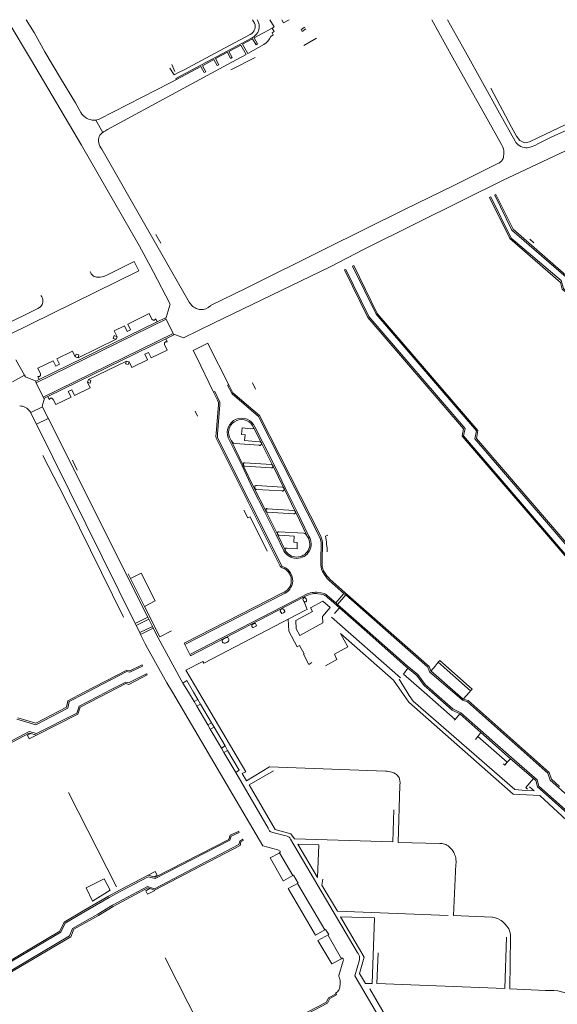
# Model space of a CAD drawing. Extents: x 145000 to 155000, y 457500 to 470000.
# Tile 388 of 548: x 148795 to 148995, y 468134 to 468500. Entities that reach past the tile are written whole.
import ezdxf

# ---------------------------------------------------------------- set-up
doc = ezdxf.new("R2010")
doc.units = 0
doc.header["$LTSCALE"] = 0.2
doc.header["$MEASUREMENT"] = 0
doc.layers.add('kant verharding', color=252, linetype='Continuous', lineweight=0)

msp = doc.modelspace()

# ---------------------------------------------------------------- linework, layer by layer
at = {"layer": 'kant verharding', "linetype": 'Continuous', "lineweight": 0}
for p, q in [((148881.43, 468500), (148882.23, 468498.71)), ((148888.79, 468496.91), (148882.01, 468493.22)), ((148883.16, 468500), (148883.17, 468499.98)), ((148889.54, 468497.34), (148887.87, 468500)), ((148888.79, 468496.91), (148889.54, 468497.34)), ((148889.52, 468495.62), (148888.79, 468496.91)), ((148893.02, 468498.8), (148892.35, 468500)), ((148895.13, 468500), (148893.02, 468498.8)), ((148899.51, 468496.41), (148900.92, 468497.19)), ((148901.27, 468496.54), (148899.95, 468495.64)), ((148877.67, 468490.87), (148881.43, 468492.91)), ((148881.43, 468492.91), (148882.78, 468490.7)), ((148882.01, 468493.22), (148883.35, 468491.02)), ((148888.26, 468493.74), (148889.08, 468494.43)), ((148888.72, 468495.16), (148889.52, 468495.62)), ((148889.08, 468494.43), (148888.72, 468495.16)), ((148899.95, 468495.64), (148899.51, 468496.41)), ((148900.57, 468490.42), (148905.32, 468493.09)), ((148872.66, 468488.19), (148877.05, 468490.54)), ((148879.09, 468487.12), (148877.05, 468490.54)), ((148877.67, 468490.87), (148879.68, 468487.42)), ((148879.68, 468487.42), (148885.71, 468490.78)), ((148883.35, 468491.02), (148882.78, 468490.7)), ((148867.67, 468485.52), (148872.1, 468487.89)), ((148868.87, 468483.27), (148867.67, 468485.52)), ((148872.1, 468487.89), (148873.32, 468485.6)), ((148872.2, 468483.29), (148879.09, 468487.12)), ((148873.87, 468485.92), (148872.66, 468488.19)), ((148873.87, 468485.92), (148873.32, 468485.6)), ((148873.4, 468481.37), (148882.5, 468486)), ((148851.43, 468483.29), (148852.6, 468480.72)), ((148862.21, 468482.66), (148853.12, 468477.71)), ((148863.48, 468480.35), (148862.21, 468482.66)), ((148862.79, 468482.9), (148867.1, 468485.21)), ((148864.06, 468480.6), (148862.79, 468482.9)), ((148867.1, 468485.21), (148868.3, 468482.97)), ((148868.87, 468483.27), (148868.3, 468482.97)), ((148864.06, 468480.6), (148863.48, 468480.35)), ((148851.05, 468476.59), (148824.41, 468463)), ((148822.41, 468462.65), (148823.15, 468462.69)), ((148823.15, 468462.69), (148824.41, 468463)), ((148823.15, 468462.69), (148825.74, 468458.06)), ((148845.5, 468420.12), (148847.4, 468416.9)), ((148984.67, 468418.4), (148986.09, 468416.99)), ((148821.01, 468406.42), (148821.26, 468405.85)), ((148800.96, 468365.06), (148849.27, 468388.72)), ((148802.11, 468366.22), (148845.98, 468387.67)), ((148845.98, 468387.67), (148849.05, 468389.16)), ((148849.05, 468389.16), (148849.27, 468388.72)), ((148849.27, 468388.72), (148851.91, 468383.34)), ((148866.97, 468387.13), (148855.83, 468381.73)), ((148803.54, 468359.65), (148851.91, 468383.34)), ((148851.91, 468383.34), (148852.16, 468382.83)), ((148805.3, 468359.89), (148849.16, 468381.32)), ((148816.53, 468374.35), (148830.7, 468381.21)), ((148831.04, 468382.12), (148830.7, 468381.21)), ((148849.16, 468381.32), (148852.16, 468382.83)), ((148864.84, 468379.71), (148859.38, 468377.06)), ((148793.44, 468373.6), (148796.65, 468367.88)), ((148816.53, 468374.35), (148815.49, 468374.64)), ((148834.59, 468373.11), (148820.39, 468366.19)), ((148835.56, 468372.78), (148834.59, 468373.11)), ((148792.22, 468365.32), (148796.65, 468367.88)), ((148800.94, 468365.65), (148802.11, 468366.22)), ((148803.54, 468359.65), (148800.96, 468365.06)), ((148820.39, 468366.19), (148820.07, 468365.19)), ((148881.42, 468365.01), (148882.61, 468362.6)), ((148804.01, 468359.25), (148805.3, 468359.89)), ((148803.3, 468356.11), (148798.92, 468353.96)), ((148805.46, 468351.77), (148803.3, 468356.11)), ((148860.09, 468354.44), (148860.98, 468352.64)), ((148805.46, 468351.77), (148801.06, 468349.6)), ((148801.06, 468349.6), (148837.81, 468275.49)), ((148881.85, 468348.41), (148884.63, 468342.88)), ((148872.87, 468344.78), (148873.46, 468343.59)), ((148884.78, 468342.58), (148888.95, 468334.37)), ((148803.39, 468338.01), (148809.58, 468326.26)), ((148814.46, 468336.25), (148816.2, 468332.57)), ((148809.58, 468326.26), (148812.94, 468319.45)), ((148893.33, 468325.53), (148893.16, 468325.88)), ((148893.24, 468325.31), (148893.33, 468325.53)), ((148893.33, 468325.53), (148897.38, 468317.23)), ((148812.94, 468319.45), (148833.44, 468277.92)), ((148878.24, 468317.65), (148879.66, 468314.78)), ((148886.42, 468317.33), (148886.48, 468317.15)), ((148886.89, 468318.2), (148896.91, 468317.6)), ((148901.85, 468308.02), (148901.31, 468308.73)), ((148901.95, 468307.8), (148901.85, 468308.02)), ((148902.07, 468307.61), (148901.95, 468307.8)), ((148893.61, 468302.81), (148893.64, 468302.72)), ((148835.23, 468293.95), (148836.09, 468292.27)), ((148836.09, 468292.27), (148840.01, 468294.28)), ((148841.28, 468281.89), (148836.09, 468292.27)), ((148856.25, 468267.72), (148892.8, 468286.43)), ((148911.01, 468284.47), (148912.43, 468283.22)), ((148915.49, 468286.69), (148912.43, 468283.22)), ((148913.07, 468282.65), (148916.13, 468286.13)), ((148915.49, 468286.69), (148916.13, 468286.13)), ((148912, 468279.2), (148913.81, 468281.35)), ((148912.43, 468283.22), (148913.07, 468282.65)), ((148842.51, 468277.84), (148837.81, 468275.49)), ((148842.85, 468277.16), (148838.14, 468274.82)), ((148842.85, 468277.16), (148842.51, 468277.84)), ((148844.19, 468274.48), (148842.85, 468277.16)), ((148910.82, 468277.95), (148936.46, 468255.29)), ((148837.81, 468275.49), (148838.14, 468274.82)), ((148838.14, 468274.82), (148839.48, 468272.13)), ((148839.48, 468272.13), (148844.19, 468274.48)), ((148839.81, 468271.46), (148844.52, 468273.81)), ((148844.52, 468273.81), (148844.19, 468274.48)), ((148839.48, 468272.13), (148839.81, 468271.46)), ((148841.77, 468267.86), (148841.63, 468267.79)), ((148856.25, 468267.72), (148858.14, 468264.04)), ((148937.69, 468256.73), (148939.29, 468258.93)), ((148947.8, 468257.83), (148949.37, 468259.7)), ((148949.37, 468259.7), (148950.57, 468261.12)), ((148962.6, 468250.49), (148950.57, 468261.12)), ((148859.75, 468246.48), (148861.13, 468247.29)), ((148859.75, 468246.48), (148860.74, 468244.79)), ((148860.74, 468244.79), (148862.12, 468245.59)), ((148860.74, 468244.79), (148864.82, 468237.83)), ((148862.12, 468245.59), (148861.13, 468247.29)), ((148866.19, 468238.64), (148862.12, 468245.59)), ((148956.82, 468239.9), (148958.53, 468241.98)), ((148864.82, 468237.83), (148866.19, 468238.64)), ((148864.82, 468237.83), (148865.75, 468236.23)), ((148865.75, 468236.23), (148867.13, 468237.04)), ((148867.13, 468237.04), (148866.19, 468238.64)), ((148871.24, 468230.01), (148867.13, 468237.04)), ((148956.54, 468239.55), (148956.82, 468239.9)), ((148798.94, 468234.67), (148801.1, 468234.08)), ((148865.75, 468236.23), (148869.87, 468229.2)), ((148964.4, 468232.41), (148965.26, 468233.54)), ((148965.26, 468233.54), (148966.41, 468235.04)), ((148965.26, 468233.54), (148976.26, 468223.94)), ((148869.87, 468229.2), (148871.24, 468230.01)), ((148872.21, 468228.37), (148871.24, 468230.01)), ((148869.87, 468229.2), (148870.83, 468227.56)), ((148870.83, 468227.56), (148872.21, 468228.37)), ((148870.83, 468227.56), (148875.2, 468220.09)), ((148976.26, 468223.94), (148977.44, 468225.26)), ((148813.04, 468212.68), (148830.84, 468177.63)), ((148933.68, 468194.33), (148934.04, 468206.27)), ((148891.53, 468190.33), (148896.45, 468181.86)), ((148842.62, 468181.95), (148844.79, 468181.4)), ((148898.15, 468178.87), (148908.33, 468161.65)), ((148845, 468176.41), (148843.23, 468176.97)), ((148909.54, 468159.79), (148914.51, 468150.93)), ((148848.92, 468151.27), (148866.74, 468116.47)), ((148914.51, 468150.93), (148914.57, 468150.97)), ((148912.35, 468138.2), (148912.55, 468137.82))]:
    msp.add_line(p, q, dxfattribs=at)
at = {"layer": 'kant verharding', "linetype": 'Continuous', "lineweight": 0, "flags": 128}
for points in [[(148849.05, 468389.16), (148849.34, 468389.31), (148850.76, 468394.28), (148844.54, 468406.33), (148839.29, 468416.09), (148817.82, 468453.37), (148799.21, 468484.89), (148790.19, 468500)], [(148797.29, 468500), (148800.16, 468495.29), (148804.2, 468488.09), (148809.98, 468478.27), (148815.56, 468469.12), (148817.58, 468465.53)], [(148948.17, 468500), (148955.95, 468485.88), (148961.02, 468476.73), (148968.7, 468463.13), (148974.06, 468453.63), (148974.48, 468452.8), (148974.78, 468451.93), (148974.91, 468451.31), (148974.94, 468450.68), (148974.92, 468449.92), (148974.89, 468449.34), (148974.78, 468448.76)], [(148954, 468500), (148960.64, 468488.09), (148973.32, 468465.31), (148979.12, 468454.84)], [(148850.72, 468482), (148852.33, 468479.46), (148853.46, 468480.07), (148855.99, 468481.41), (148867.36, 468487.47), (148880.63, 468494.53)], [(148851.05, 468476.59), (148853.12, 468477.71), (148852.92, 468478.12), (148881.29, 468493.23)], [(148825.74, 468458.06), (148826.01, 468458.27), (148826.73, 468458.74), (148827.5, 468459.13), (148872.2, 468483.29)], [(148970.12, 468474.49), (148977.8, 468460.09), (148979.66, 468456.67), (148980.94, 468455.07), (148982.67, 468454.24), (148984.57, 468454.65), (148987.63, 468456.03), (148995.72, 468459.96), (149000, 468461.92)], [(148825.02, 468457.44), (148825.5, 468457.88), (148825.74, 468458.06)], [(148985.18, 468452.73), (148986.54, 468453.27), (148987.85, 468453.92), (148992.51, 468456.28), (149000, 468459.71)], [(148824.17, 468455.52), (148824.15, 468454.84), (148824.24, 468454.17)], [(148825.42, 468451.87), (148857.88, 468395.04), (148858.35, 468394.37), (148858.91, 468393.76)], [(148866.97, 468387.13), (148910.33, 468408.16), (148922.97, 468414.68), (148960.2, 468433.15), (148974.52, 468440.19), (149000, 468452.3)], [(148865.82, 468393.69), (148879.05, 468400.16), (148908.28, 468414.65), (148938.01, 468429.44), (148956.57, 468438.49), (148972.76, 468446.49)], [(149000, 468402.63), (148977.98, 468421.76), (148971.57, 468434.81), (148972.02, 468435.03), (148978.38, 468422.07), (149000, 468403.29)], [(149000, 468397.06), (148996.71, 468399.83), (148996.02, 468402.24), (148977.19, 468418.6), (148969.68, 468433.88), (148970.13, 468434.1), (148977.68, 468418.74), (148996.32, 468403.01), (148997.15, 468400.12), (149000, 468397.71)], [(148802.75, 468397.43), (148803.05, 468396.92), (148803.27, 468396.49), (148803.42, 468396.03), (148803.49, 468395.52), (148803.47, 468395), (148803.36, 468394.53), (148803.16, 468394.08), (148802.93, 468393.7), (148802.64, 468393.36), (148802.26, 468393.03), (148801.56, 468392.6), (148788.81, 468386.35), (148790.58, 468382.76), (148839.16, 468406.68), (148837.48, 468410.1), (148827.74, 468405.31)], [(149000, 468302.6), (148964.23, 468344.2), (148964.74, 468347.14), (148927.48, 468390.47), (148918.67, 468408.4), (148919.1, 468408.62), (148927.86, 468390.8), (148965.27, 468347.29), (148964.76, 468344.35), (149000, 468303.36)], [(149000, 468298.08), (148959.42, 468345.2), (148959.98, 468347.92), (148924.36, 468389.34), (148915.71, 468406.95), (148916.16, 468407.17), (148924.79, 468389.62), (148960.52, 468348.06)], [(148823.93, 468404.28), (148824.76, 468404.29), (148825.58, 468404.41)], [(148845.98, 468387.67), (148845.45, 468388.79), (148845.04, 468388.32), (148844.46, 468388.29), (148844.04, 468388.64), (148843.04, 468390.72), (148835.1, 468386.8), (148836.12, 468384.76), (148834.79, 468384.12), (148833.83, 468386.18), (148830, 468384.32), (148831.04, 468382.12)], [(148852.16, 468382.83), (148852.51, 468382.98), (148855.83, 468381.73)], [(148830.7, 468381.21), (148829.67, 468381.53), (148830.03, 468382.55), (148831.04, 468382.12)], [(148849.16, 468381.32), (148849.7, 468380.19), (148849.09, 468380.26), (148848.67, 468379.84), (148848.67, 468379.25), (148849.68, 468377.18), (148843.75, 468374.26), (148842.71, 468376.3), (148841.39, 468375.63), (148842.41, 468373.6), (148836.56, 468370.73), (148835.56, 468372.78)], [(148864.84, 468379.71), (148865.08, 468379.16), (148872.65, 468364.31)], [(148815.49, 468374.64), (148814.52, 468376.74), (148808.7, 468373.88), (148809.68, 468371.88), (148808.31, 468371.2), (148807.33, 468373.2), (148801.58, 468370.41), (148802.55, 468368.34), (148802.6, 468367.79), (148802.21, 468367.35), (148801.6, 468367.32), (148802.11, 468366.22)], [(148815.49, 468374.64), (148815.81, 468375.68), (148816.8, 468375.38), (148816.53, 468374.35)], [(148859.38, 468377.06), (148860.57, 468374.67), (148866.98, 468361.54)], [(148835.56, 468372.78), (148835.2, 468371.8), (148834.23, 468372.12), (148834.59, 468373.11)], [(148796.65, 468367.88), (148797.03, 468367.2), (148800.94, 468365.65)], [(148800.96, 468365.06), (148800.74, 468365.52), (148800.94, 468365.65)], [(148820.07, 468365.19), (148821.02, 468363.15), (148815.25, 468360.32), (148814.24, 468362.45), (148812.93, 468361.83), (148813.94, 468359.7), (148808.27, 468356.9), (148807.26, 468358.84), (148806.83, 468359.3), (148806.26, 468359.27), (148805.86, 468358.75), (148805.3, 468359.89)], [(148820.07, 468365.19), (148821.08, 468364.82), (148821.36, 468365.83), (148820.39, 468366.19)], [(148866.98, 468361.54), (148867.43, 468361.76), (148869.31, 468357.79), (148869.3, 468356.87), (148868.38, 468346.09), (148868.37, 468345.23), (148868.42, 468344.58), (148892.2, 468297.16), (148892.37, 468296.91), (148892.65, 468296.72), (148892.9, 468296.59), (148893.24, 468296.49)], [(148866.98, 468361.54), (148868.46, 468358.52), (148868.81, 468357.69), (148868.8, 468356.89), (148867.88, 468346.11), (148867.87, 468345.21), (148867.93, 468344.44), (148891.8, 468296.83), (148891.95, 468296.61), (148892.14, 468296.44), (148892.53, 468296.21), (148893.2, 468295.99)], [(148906.3, 468308.03), (148883.64, 468352.52), (148873.86, 468360.9), (148872.2, 468364.09), (148872.65, 468364.31)], [(148872.65, 468364.31), (148874.19, 468361.28), (148884.04, 468352.83), (148906.75, 468308.25), (148907.12, 468307.31), (148907.37, 468306.33), (148907.47, 468305.69), (148907.52, 468305.05), (148907.53, 468304.1), (148907.47, 468303.16), (148907.32, 468301.37), (148907.32, 468298.11)], [(148803.3, 468356.11), (148803.2, 468356.32), (148804.01, 468359.25)], [(148804.01, 468359.25), (148803.77, 468359.16), (148803.54, 468359.65)], [(148796.76, 468355.96), (148797.48, 468355.53), (148798.12, 468355), (148798.62, 468354.43), (148798.92, 468353.96)], [(148798.92, 468353.96), (148798.95, 468353.88), (148799, 468353.78), (148801.06, 468349.6)], [(148842.51, 468277.84), (148805.52, 468351.66), (148805.46, 468351.77)], [(148883.95, 468343.13), (148878.52, 468343.55), (148878.68, 468345.69), (148877.32, 468345.85), (148877.58, 468348.25), (148880.89, 468347.93), (148881.56, 468348.03), (148881.68, 468348.05), (148881.77, 468348.12), (148881.85, 468348.41)], [(148902.4, 468308.02), (148897.93, 468317.3), (148893.79, 468325.75), (148889.58, 468334.3), (148885.26, 468342.82), (148882.32, 468348.6)], [(149000, 468298.76), (148959.96, 468345.34), (148960.52, 468348.06)], [(148872.41, 468344.59), (148877.59, 468334.11), (148881.61, 468325.63), (148885.93, 468317.15), (148890.25, 468308.51), (148893.15, 468302.59)], [(148873.46, 468343.59), (148878.04, 468334.33), (148882.06, 468325.85), (148886.38, 468317.37), (148886.42, 468317.33)], [(148873.46, 468343.59), (148874.01, 468342.91), (148874.42, 468342.62), (148874.88, 468342.4), (148883.92, 468341.85)], [(148884.78, 468342.58), (148884.75, 468342.65), (148884.63, 468342.88)], [(148884.6, 468341.92), (148884.74, 468342.14), (148884.81, 468342.4), (148884.78, 468342.58)], [(148878.24, 468334.2), (148878.47, 468334.07), (148878.72, 468334.01), (148888.43, 468333.44)], [(148888.95, 468334.37), (148888.72, 468334.56), (148888.46, 468334.68), (148878.65, 468335.29), (148878.56, 468335.3)], [(148888.95, 468334.37), (148889.13, 468334.08), (148893.16, 468325.88)], [(148882.28, 468326.33), (148882.32, 468325.97), (148882.46, 468325.63), (148882.63, 468325.48), (148882.84, 468325.4), (148892.44, 468324.83)], [(148882.88, 468326.81), (148892.59, 468326.2), (148892.9, 468326.09), (148893.16, 468325.88)], [(148893.04, 468324.92), (148893.15, 468325.11), (148893.24, 468325.31)], [(148886.51, 468318.01), (148886.52, 468317.77), (148886.49, 468317.53), (148886.42, 468317.33)], [(148886.48, 468317.15), (148890.7, 468308.73), (148893.61, 468302.81)], [(148886.48, 468317.15), (148886.74, 468316.97), (148887.05, 468316.92), (148896.76, 468316.35)], [(148897.26, 468316.41), (148897.37, 468316.56), (148897.45, 468316.73), (148897.45, 468316.98), (148897.38, 468317.23)], [(148897.38, 468317.23), (148897.48, 468317.08), (148901.85, 468308.02)], [(148879.66, 468314.78), (148880.56, 468315.23), (148886.92, 468302.48)], [(148890.89, 468308.57), (148890.77, 468308.88), (148890.72, 468309.21)], [(148891.21, 468309.6), (148900.54, 468309.12), (148900.95, 468308.96), (148901.31, 468308.73)], [(148894.33, 468303.48), (148898.03, 468303.29), (148898.11, 468305.69), (148896.84, 468305.72), (148896.91, 468307.96), (148891.37, 468308.32)], [(148906.3, 468308.03), (148906.65, 468307.16), (148906.88, 468306.24), (148906.97, 468305.63), (148907.02, 468305.02), (148907.03, 468304.12), (148906.97, 468303.21), (148906.82, 468301.37), (148906.82, 468298.12)], [(148909.44, 468308.39), (148908.63, 468307.99), (148908.85, 468306.6), (148908.95, 468305.87), (148909.02, 468305.13), (148909.19, 468303.53), (148909.19, 468302.73), (148909.18, 468302.17)], [(148893.76, 468303.39), (148893.69, 468303.27), (148893.64, 468303.13), (148893.62, 468302.92), (148893.61, 468302.81)], [(148907.9, 468295.13), (148908.47, 468294.2), (148909.12, 468293.31), (148909.67, 468292.64), (148910.25, 468292), (148914.8, 468287.96), (148947.12, 468259.61), (148947.74, 468257.88), (148956.9, 468250), (148959.88, 468247.45)], [(148840.01, 468294.28), (148845.19, 468283.9), (148841.28, 468281.89)], [(148907.45, 468294.9), (148908.06, 468293.92), (148908.73, 468293), (148909.29, 468292.31), (148909.9, 468291.64), (148914.47, 468287.59), (148915.49, 468286.69)], [(148892.57, 468286.88), (148856.02, 468268.17), (148856.25, 468267.72)], [(148858.14, 468264.04), (148900.18, 468285.72), (148901.31, 468286.29), (148901.83, 468286.52), (148902.28, 468286.67), (148902.96, 468286.88), (148903.66, 468287.05), (148904.2, 468287.11), (148904.79, 468287.13), (148905.32, 468287.14), (148905.85, 468287.09), (148906.97, 468286.92), (148908.07, 468286.65), (148908.56, 468286.41), (148908.93, 468286.14), (148909.33, 468285.87), (148909.68, 468285.59), (148911.01, 468284.47)], [(148858.14, 468264.04), (148858.39, 468263.55), (148900.41, 468285.28), (148901.4, 468285.79), (148902.44, 468286.2), (148903.09, 468286.4), (148903.76, 468286.56)], [(148900.2, 468284.6), (148900.56, 468283.77), (148900.64, 468283.6)], [(148900.41, 468284.99), (148900.55, 468285.1), (148900.7, 468285.21), (148900.9, 468285.19), (148901.08, 468285.08)], [(148900.64, 468283.6), (148900.85, 468283.63), (148901.04, 468283.61), (148901.14, 468283.6), (148901.24, 468283.61), (148901.41, 468283.67), (148901.53, 468283.8), (148901.55, 468284.04), (148901.55, 468284.28)], [(148905.8, 468286.59), (148906.87, 468286.43), (148907.93, 468286.17)], [(148909.36, 468285.21), (148910.68, 468284.09), (148913.81, 468281.35)], [(148916.13, 468286.13), (148946.69, 468259.32), (148947.31, 468257.59), (148956.14, 468250), (148956.57, 468249.63), (148959.63, 468247), (148961.47, 468246.43), (148991.34, 468219.9), (148992.22, 468217.34), (148999.67, 468210.78)], [(148841.28, 468281.89), (148846.95, 468270.53), (148851.29, 468272.76)], [(148900.64, 468283.6), (148901.84, 468280.76), (148901.15, 468280.51), (148863.31, 468260.84), (148862.98, 468261.47), (148856.68, 468258.2), (148861.54, 468250), (148879, 468220.44), (148877.63, 468219.8), (148879.2, 468217.05), (148887.82, 468222.24), (148930.97, 468220.64)], [(148893.45, 468280.16), (148893.44, 468279.87), (148893.04, 468279.48), (148892.35, 468279.29), (148891.79, 468280.09), (148892.01, 468280.76), (148892.6, 468280.96), (148892.97, 468280.89), (148893.45, 468280.16)], [(148910.4, 468281.44), (148907.63, 468283.81), (148903.08, 468281.33), (148903.75, 468280), (148897.63, 468276.66), (148897.73, 468273.6), (148899.05, 468271.04), (148907.61, 468275.73), (148907.45, 468278.08), (148910.4, 468281.44)], [(148913.07, 468282.65), (148924.29, 468272.78), (148938.97, 468259.83), (148943.01, 468256.54), (148945.71, 468252.85), (148948.54, 468250.38), (148948.96, 468250), (148955.96, 468243.78), (148958.93, 468242.34), (148977.75, 468225.66), (148987.35, 468217.4), (148987.96, 468215.08), (148998.84, 468205.36)], [(148913.81, 468281.35), (148923.96, 468272.41), (148938.65, 468259.45), (148939.29, 468258.93)], [(148894.72, 468277.17), (148894.91, 468272.71), (148898.03, 468266.91), (148898.96, 468267.41), (148900.62, 468264.31), (148900.39, 468264.17), (148902.4, 468260.35), (148903.54, 468261.02)], [(148855.58, 468253.37), (148854.92, 468254.49), (148846.35, 468270.17), (148844.52, 468273.81)], [(148882.52, 468275.52), (148882.78, 468275), (148882.97, 468274.65), (148881.58, 468273.88), (148881.39, 468274.13), (148881.21, 468274.4), (148881.25, 468274.72), (148881.26, 468275.04), (148881.92, 468275.45), (148882.21, 468275.55), (148882.52, 468275.52)], [(148839.81, 468271.46), (148841.8, 468267.45), (148849.64, 468253.44), (148851.67, 468250), (148877.88, 468205.53), (148885.32, 468192.91), (148890.88, 468191.39), (148891.74, 468190.88), (148891.74, 468190.59), (148891.53, 468190.33)], [(148870.36, 468269.56), (148870.23, 468269.45), (148870.16, 468269.28), (148870.2, 468268.91), (148870.33, 468268.57), (148870.58, 468268.33), (148870.91, 468268.19)], [(148872.04, 468270.32), (148871.94, 468270.3), (148871.85, 468270.28)], [(148872.68, 468269.28), (148872.6, 468269.58), (148872.51, 468269.88), (148872.41, 468270.11), (148872.22, 468270.27), (148872.04, 468270.32)], [(148908.6, 468259.84), (148912.86, 468262.16), (148911.93, 468264.08), (148916.89, 468266.84), (148914.2, 468271.85), (148933.93, 468254.52), (148937.06, 468250), (148939.61, 468246.27), (148978.49, 468212.12), (148988.3, 468211.61), (149000, 468200.81)], [(148794.09, 468240.44), (148800.81, 468238.43), (148812.27, 468244.41), (148812.78, 468246.84), (148818.87, 468250), (148834.65, 468258.17), (148835.76, 468257.92), (148840.35, 468260.12), (148840.57, 468259.67), (148835.82, 468257.39), (148834.72, 468257.64), (148819.96, 468250), (148819.11, 468249.56), (148813.22, 468246.51), (148812.71, 468244.08), (148800.86, 468237.89), (148793.73, 468240.03)], [(148939.29, 468258.93), (148942.64, 468256.19), (148945.34, 468252.51), (148948.21, 468250), (148955.68, 468243.36), (148958.53, 468241.98)], [(148950.57, 468261.12), (148951.13, 468261.78), (148963.19, 468251.12), (148962.6, 468250.49)], [(148801.1, 468234.08), (148816.51, 468241.88), (148817.37, 468244.48), (148828.1, 468250), (148834.36, 468253.21), (148835.42, 468252.89), (148842.24, 468256.41), (148842.01, 468256.86), (148835.37, 468253.43), (148834.31, 468253.75), (148827.88, 468250.45), (148827.01, 468250), (148816.96, 468244.83), (148816.1, 468242.23), (148801.05, 468234.61), (148798.35, 468235.34), (148782.16, 468226.87), (148781.26, 468224.28), (148765.78, 468216.4), (148755.02, 468210.69), (148753.2, 468210.91), (148743.38, 468206.16)], [(148937.64, 468256.67), (148945.27, 468250), (148956.82, 468239.9)], [(148861.13, 468247.29), (148859.56, 468250.01), (148857.05, 468254.33), (148855.58, 468253.37)], [(148855.58, 468253.37), (148857.62, 468250), (148859.75, 468246.48)], [(148936.08, 468254.84), (148939.03, 468250), (148939.79, 468248.8), (148941.28, 468246.65), (148979.02, 468213.85), (148983.2, 468213.44)], [(148959.88, 468247.45), (148962.19, 468250.01), (148962.6, 468250.49)], [(148959.88, 468247.45), (148961.72, 468246.88), (148991.77, 468220.19), (148992.65, 468217.63), (148995.68, 468214.99)], [(148958.53, 468241.98), (148958.65, 468241.92), (148966.41, 468235.04)], [(148782.38, 468225.98), (148782.57, 468226.52), (148798.41, 468234.81), (148798.94, 468234.67)], [(148801.1, 468234.08), (148798.42, 468232.72), (148797.75, 468234.06), (148798.94, 468234.67)], [(148966.41, 468235.04), (148977.42, 468225.28), (148986.91, 468217.12), (148987.52, 468214.81), (148998.51, 468204.99), (149000, 468203.61)], [(148875.2, 468220.09), (148876.49, 468221.05), (148872.21, 468228.37)], [(148974.87, 468223.36), (148975.36, 468222.93), (148976.26, 468223.94)], [(148875.2, 468220.09), (148887.32, 468199.39), (148887.51, 468198.92), (148887.79, 468198.49), (148888, 468198.27), (148888.25, 468198.08), (148888.63, 468197.92), (148889.04, 468197.88), (148893.85, 468196.57), (148894.35, 468196.46), (148894.81, 468196.25), (148895.07, 468196.07), (148895.29, 468195.84), (148895.45, 468195.61), (148895.58, 468195.36), (148920.38, 468153.37), (148920.76, 468152.89), (148921.04, 468152.35), (148921.2, 468151.83), (148921.29, 468151.29), (148921.31, 468150.89), (148921.28, 468150.49), (148919.53, 468144.6), (148957.02, 468080.73)], [(148933.68, 468194.33), (148897.04, 468195.48), (148895.72, 468197.37), (148889.85, 468199), (148880.22, 468215.55), (148889.32, 468220.73)], [(148934.64, 468219.64), (148933.98, 468220), (148933.29, 468220.28)], [(148951.18, 468193.69), (148935.61, 468194.17), (148936.25, 468215.45), (148936.33, 468216.26), (148936.3, 468217.08), (148936.19, 468217.69), (148935.96, 468218.27)], [(148986, 468217.9), (148983.15, 468214.59), (148983.73, 468213.97)], [(148983.2, 468213.44), (148986.3, 468213.37), (148984.55, 468214.79)], [(148844.79, 468181.4), (148845.24, 468181.28), (148872.6, 468195.29), (148873.13, 468196.8), (148876.3, 468198.27), (148876.53, 468197.83), (148873.53, 468196.43), (148873.01, 468194.94), (148845.3, 468180.75), (148842.68, 468181.42), (148832.49, 468176.07), (148828.14, 468173.67)], [(148845, 468176.41), (148876.81, 468192.99), (148877.16, 468194.33), (148878.04, 468194.91), (148877.81, 468195.36), (148876.73, 468194.64), (148876.38, 468193.33), (148844.95, 468176.95), (148842.44, 468177.75), (148829.39, 468170.79), (148823.94, 468167.47), (148814.44, 468162.1), (148813.42, 468159.41), (148783.19, 468141.64), (148781.52, 468141.89), (148778.68, 468140.02)], [(148898.32, 468193.52), (148905.64, 468181.05), (148906.12, 468193.28), (148898.32, 468193.52)], [(148891.53, 468190.33), (148891.42, 468190.2), (148888.06, 468188.41), (148892.86, 468179.87), (148892.97, 468179.87), (148896.45, 468181.86)], [(148970.68, 468166.33), (148956.2, 468166.97), (148957.08, 468186.01)], [(148776.57, 468143.84), (148779.48, 468145.31), (148781.63, 468146.33), (148783.56, 468145.69), (148809.71, 468161.15), (148811.37, 468164.51), (148818.4, 468168.67), (148827.9, 468174.11), (148832.25, 468176.51), (148842.62, 468181.95)], [(148842.62, 468181.95), (148845.28, 468183.34), (148845.97, 468182.02), (148844.79, 468181.4)], [(148896.45, 468181.86), (148896.73, 468182.01), (148898.38, 468179), (148894.73, 468176.99), (148904.92, 468159.64), (148908.57, 468161.79), (148909.79, 468159.93), (148905.82, 468157.69), (148911.02, 468149.05), (148914.51, 468150.93)], [(148826.29, 468180.64), (148819.53, 468177.21), (148821.92, 468172.35)], [(148821.92, 468172.35), (148828.46, 468176.35), (148826.29, 468180.64)], [(148954.27, 468167), (148913.05, 468168.57), (148907.21, 468178.27), (148907.58, 468180.48)], [(148843.23, 468176.97), (148842.49, 468177.21), (148829.64, 468170.36), (148824.19, 468167.04), (148814.97, 468161.85), (148813.82, 468159.07), (148783.29, 468141.12), (148781.63, 468141.37), (148778.92, 468139.58)], [(148843.23, 468176.97), (148841.71, 468176.19), (148842.4, 468174.86), (148845.07, 468176.23), (148845, 468176.41)], [(148776.79, 468143.43), (148781.47, 468145.85), (148783.62, 468145.14), (148810.09, 468160.79), (148811.75, 468164.16), (148818.65, 468168.24), (148828.14, 468173.67)], [(148926.81, 468166.11), (148914.17, 468166.49), (148922.96, 468151.45), (148921.21, 468145.44), (148923.55, 468141.76), (148925.98, 468141.69), (148926.81, 468166.11)], [(148976.78, 468162.01), (148976.13, 468162.98), (148975.39, 468163.87)], [(148975.92, 468158.92), (148975.34, 468139.84), (148927.72, 468141.69), (148928.21, 468153.16)], [(149000, 468137.49), (148998.83, 468137.95), (148996.41, 468138.65), (148995.02, 468138.96), (148993.61, 468139.13), (148992.69, 468139.16), (148991.77, 468139.13), (148990.41, 468139.16), (148977.18, 468139.68), (148977.48, 468159.04)], [(148915.07, 468150.97), (148915.17, 468150.83), (148915.24, 468150.68), (148915.29, 468150.39), (148915.23, 468150.11), (148913.52, 468144.73), (148913.63, 468144.26), (148913.77, 468143.8)], [(148914.12, 468141.92), (148914.06, 468141.32), (148913.98, 468140.73)], [(148814.55, 468083.44), (148814.78, 468083), (148817.02, 468084.12), (148819.57, 468083.66), (148847.81, 468101.02), (148849.14, 468103.77), (148859.11, 468109.61), (148864.75, 468112.93), (148877.39, 468119.49), (148889.38, 468125.74), (148891.59, 468125.16), (148909.4, 468134.35), (148910.21, 468136.14), (148912.73, 468137.47), (148912.55, 468137.82)], [(148912.55, 468137.82), (148909.76, 468136.35), (148909.02, 468134.72), (148891.53, 468125.69), (148891.02, 468125.82)], [(148925.13, 468139.68), (148950.14, 468096.55), (148953.6, 468098.61), (148949.7, 468105.08), (148950.49, 468106.8), (148981.37, 468104.36), (148986.78, 468102.11), (148985.77, 468099.67), (148988.61, 468098.54), (148993.12, 468096.76), (149000, 468116.34)]]:
    msp.add_lwpolyline(points, dxfattribs=at)
at = {"layer": 'kant verharding', "linetype": 'Continuous', "lineweight": 0, "extrusion": (0, 0, -1)}
msp.add_arc((-148879.14, 468497.51), 3.33, 159.0959, 243.2947, dxfattribs=at)
at = {"layer": 'kant verharding', "linetype": 'Continuous', "lineweight": 0}
for centre, radius, start, end in [((148879.26, 468497.44), 4.67, 295.768, 32.7709), ((148881.98, 468496.56), 6.88, 302.8339, 335.7883), ((148822.15, 468467.92), 5.16, 207.6362, 243.8781), ((148822.59, 468468.7), 6.05, 243.3504, 268.2576), ((148827.31, 468455.28), 3.14, 136.6178, 175.6235), ((148828.94, 468455.13), 4.79, 191.5163, 222.8033), ((148983.43, 468457.48), 5.05, 211.4902, 237.0593), ((148983.47, 468457.48), 5.07, 236.5888, 266.6789), ((148983.35, 468457.79), 5.38, 268.2402, 289.9404), ((148971.38, 468449.71), 3.51, 293.1168, 319.7721), ((148971.35, 468449.79), 3.59, 319.1733, 343.2387), ((148823.57, 468406.84), 2.51, 203.1961, 235.896), ((148824.27, 468410.59), 6.31, 281.9376, 303.3021), ((148823.95, 468407.87), 3.59, 240.0256, 269.6285), ((148863.05, 468397.99), 5.92, 225.6341, 244.7169), ((148862.35, 468396.63), 4.39, 245.416, 266.5115), ((148862.34, 468397.14), 4.9, 266.9106, 315.2055), ((148794.89, 468352.29), 4.12, 62.9456, 90.8051), ((148877.39, 468346.52), 5.34, 22.8985, 201.1245), ((148877.39, 468346.52), 4.84, 23.0107, 201.0139), ((148884.16, 468342.66), 0.514, 25.5077, 114.6076), ((148884.23, 468342.18), 0.451, 226.5855, 325.1693), ((148878.9, 468334.74), 0.854, 168.8474, 219.6045), ((148878.46, 468334.91), 0.403, 75.7294, 179.9573), ((148888.65, 468333.73), 0.368, 232.4627, 353.4649), ((148888.22, 468333.96), 0.843, 341.6518, 29.3006), ((148882.75, 468326.36), 0.471, 74.012, 183.3076), ((148892.7, 468325.11), 0.387, 226.9273, 330.1342), ((148886.74, 468318.03), 0.23, 49.1291, 184.001), ((148896.76, 468316.92), 0.695, 26.8431, 77.6093), ((148896.98, 468316.65), 0.373, 234.4132, 319.2723), ((148891.08, 468309.25), 0.368, 70.0976, 186.9363), ((148891.34, 468308.86), 0.536, 212.1533, 272.8227), ((148897.9, 468305.09), 5.37, 207.7415, 33.0644), ((148897.9, 468305.09), 4.87, 209.0905, 31.2021), ((148894.08, 468303.19), 0.382, 49.909, 148.0363), ((148890.95, 468291.57), 4.96, 289.0095, 63.066), ((148890.98, 468291.55), 5.43, 289.5327, 65.4783), ((148913.78, 468297.82), 6.97, 177.5395, 204.7583), ((148913.75, 468297.82), 6.44, 177.3839, 204.6438), ((148900.58, 468284.65), 0.378, 115.8733, 187.5252), ((148900.61, 468284.26), 0.943, 0.981, 59.8874), ((148904.87, 468280.57), 6.09, 81.2041, 100.4809), ((148906.38, 468282.31), 4.16, 44.1748, 68.0761), ((148873.15, 468265.7), 4.76, 105.8418, 125.8304), ((148871.08, 468268.96), 0.79, 257.5702, 309.2919), ((148870.96, 468270.2), 1.95, 288.574, 331.852), ((148931.12, 468213.98), 6.66, 71.031, 91.3282), ((148932.71, 468216.46), 3.72, 29.1091, 58.7611), ((148951.58, 468189.23), 4.48, 73.8032, 95.1195), ((148951.45, 468188.97), 4.77, 48.0052, 73.1892), ((148949.67, 468186.8), 7.57, 28.4067, 48.9791), ((148950.04, 468186.98), 7.16, 11.7837, 28.5576), ((148951.03, 468187.15), 6.16, 349.3334, 12.0812), ((148969.99, 468159.3), 7.07, 60.3722, 84.3614), ((148969.66, 468158.84), 7.62, 41.2483, 59.912), ((148972.13, 468159.35), 5.36, 356.7087, 29.8153), ((148914.82, 468150.79), 0.31, 36.1389, 143.8611), ((148909.24, 468141.98), 4.88, 359.2524, 21.8397), ((148911.16, 468140.72), 2.79, 295.3605, 329.1393), ((148910.1, 468141.1), 3.9, 332.2636, 354.4839)]:
    msp.add_arc(centre, radius, start, end, dxfattribs=at)

doc.saveas('drawing.dxf')
